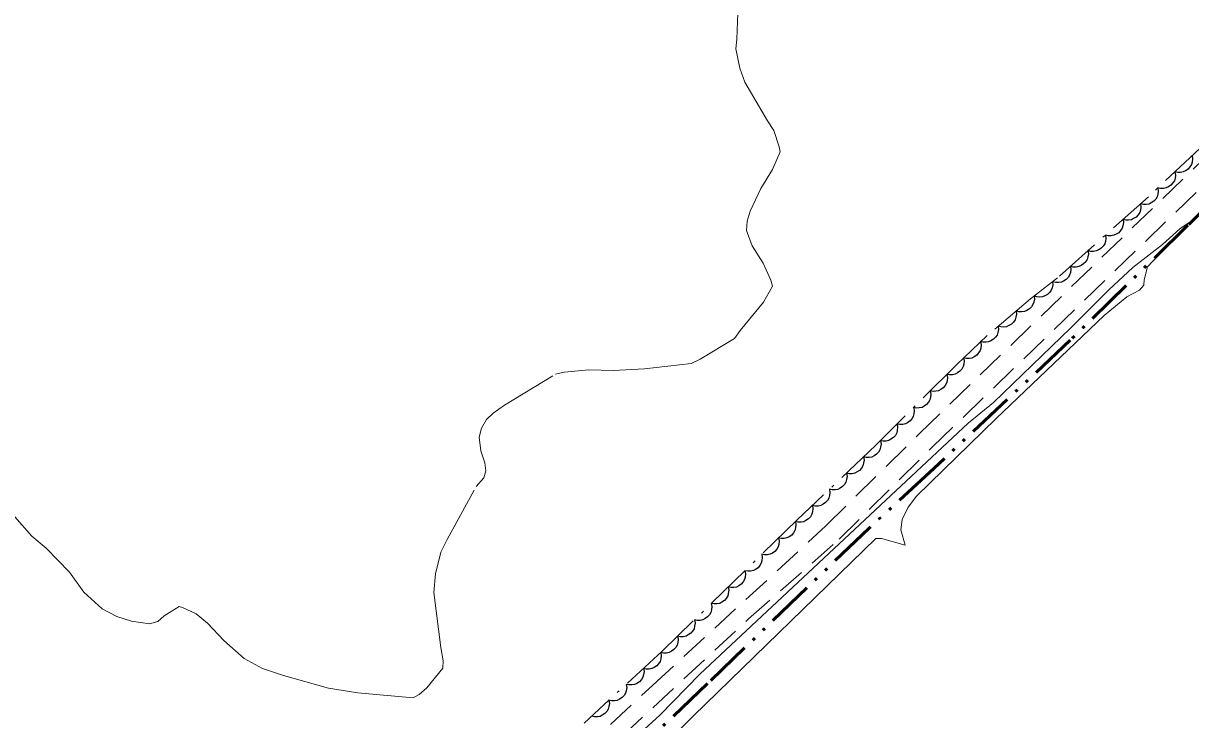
# Model space of a CAD drawing. Extents: x 386081 to 389416, y 5130568 to 5134082.
# Drawn here: x 387738.2 to 387887.4, y 5131674.3 to 5131763.3 of the extents above; entities that cross this region are included whole.
import ezdxf

# ---------------------------------------------------------------- set-up
doc = ezdxf.new("R2010")
doc.units = 0
doc.header["$LTSCALE"] = 1.2
for name, pattern in [('DASH_DOUBLE_DOT', [9.2, 5, -1.2, 0.3, -1.2, 0.3, -1.2]), ('DOT_DASHED', [7.7, 5, -1.2, 0.3, -1.2]), ('LONG_DASHED', [7.5, 6, -1.5]), ('MEDIUM_DASHED', [4.5, 3, -1.5])]:
    doc.linetypes.add(name, pattern=pattern)
for name, color, linetype, lineweight in [('19', 7, 'Continuous', 13), ('2', 7, 'Continuous', 13), ('4', 7, 'DASH_DOUBLE_DOT', 53), ('44', 7, 'Continuous', 25)]:
    doc.layers.add(name, color=color, linetype=linetype, lineweight=lineweight)

msp = doc.modelspace()

# ---------------------------------------------------------------- linework, layer by layer
at = {"layer": '19', "linetype": 'MEDIUM_DASHED'}
for points in [[(387734.65, 5131601.63), (387738.66, 5131605.55), (387743.41, 5131610.5), (387750.42, 5131617.62), (387758.24, 5131625.4), (387776.47, 5131643.86), (387784.13, 5131650.96), (387789.84, 5131655.94), (387792.89, 5131658.2), (387799.26, 5131661.83), (387802.11, 5131663.66), (387806.2, 5131666.98), (387809.33, 5131670.03), (387818.67, 5131678.71), (387840.8, 5131699.08), (387852.77, 5131710.9), (387889.04, 5131745.94)], [(387735.96, 5131599.98), (387740.15, 5131604.08), (387744.92, 5131609.04), (387751.91, 5131616.13), (387759.73, 5131623.92), (387777.93, 5131642.34), (387785.53, 5131649.4), (387791.15, 5131654.3), (387794.03, 5131656.43), (387800.35, 5131660.04), (387803.34, 5131661.96), (387807.59, 5131665.41), (387810.78, 5131668.5), (387830.93, 5131687.19), (387842.49, 5131697.38), (387854.44, 5131709.18), (387890.7, 5131744.21)]]:
    msp.add_lwpolyline(points, dxfattribs=at)
at = {"layer": '2', "linetype": 'LONG_DASHED'}
msp.add_lwpolyline([(387737.16, 5131700.26), (387739.32, 5131697.78), (387741.15, 5131696.22), (387744.13, 5131693.16), (387745.99, 5131690.63), (387748.3, 5131688.46), (387750.19, 5131687.49), (387752.06, 5131686.91), (387754.37, 5131686.58), (387755.45, 5131686.88), (387756.24, 5131687.58), (387758.14, 5131688.79), (387758.58, 5131688.67), (387760.32, 5131687.84), (387761.77, 5131686.63), (387763.86, 5131684.43), (387766.45, 5131682.15), (387768.8, 5131680.84), (387771.47, 5131679.95), (387777.23, 5131678.34), (387781, 5131677.74), (387788.07, 5131677.09), (387788.84, 5131677.51), (387789.82, 5131678.4), (387791.86, 5131680.91), (387791.89, 5131681.84), (387791.58, 5131683.54), (387790.7, 5131690.55), (387790.93, 5131692.96), (387791.6, 5131695.73), (387792.39, 5131697.34), (387796.09, 5131704.11), (387797.1, 5131705.22), (387797.33, 5131706.13), (387797.23, 5131707.15), (387796.7, 5131708.69), (387796.48, 5131710.43), (387796.79, 5131711.59), (387797.42, 5131712.66), (387798.27, 5131713.51), (387799.74, 5131714.51), (387806.26, 5131718.48), (387807.37, 5131718.73), (387810.49, 5131719.01), (387813.62, 5131718.95), (387817.62, 5131719.16), (387823.6, 5131719.84), (387824.74, 5131720.38), (387829.14, 5131723.04), (387829.83, 5131724.05), (387832.81, 5131727.67), (387833.96, 5131729.71), (387833.76, 5131730.5), (387832.77, 5131732.67), (387831.36, 5131734.88), (387830.67, 5131736.84), (387830.74, 5131738.01), (387831.14, 5131739.3), (387832.48, 5131742.21), (387833.98, 5131744.63), (387834.95, 5131746.88), (387834.84, 5131747.54), (387834.16, 5131749.62), (387833.35, 5131750.86), (387830.46, 5131755.79), (387829.81, 5131757.57), (387829.28, 5131760.04), (387829.41, 5131761.29), (387829.58, 5131765.74)], dxfattribs=at)
at = {"layer": '2'}
msp.add_lwpolyline([(387818.81, 5131669.75), (387823.9, 5131674.8), (387847.17, 5131697.46), (387847.91, 5131697.47), (387850.93, 5131696.61), (387850.4, 5131698.59), (387850.53, 5131699.88), (387851.33, 5131701.48), (387852.38, 5131702.88), (387862.55, 5131712.82), (387876.38, 5131725.99), (387879.27, 5131728.36), (387880.86, 5131729.2), (387881.43, 5131729.87), (387881.47, 5131730.55), (387881.91, 5131732.19), (387887.22, 5131737.88), (387886.03, 5131737.04), (387883.82, 5131735.05), (387880.02, 5131732.09), (387876.95, 5131729.26), (387872.11, 5131724.38), (387862.2, 5131714.86), (387858.97, 5131712.2), (387824.7, 5131680.11), (387819.57, 5131674.87), (387815.65, 5131671.3)], dxfattribs=at)
at = {"layer": '4'}
msp.add_lwpolyline([(387899.3, 5131749.59), (387887.07, 5131737.5), (387872.02, 5131722.82), (387854.61, 5131706.42), (387846.32, 5131698.8), (387825.66, 5131678.92), (387810.45, 5131664.42), (387804.72, 5131659.09), (387802.21, 5131657.01), (387795.17, 5131651.78), (387791.12, 5131647.67), (387778.45, 5131634.05), (387771.45, 5131627.23), (387765.53, 5131621.78), (387758.91, 5131615.9), (387753.79, 5131610.54), (387751.35, 5131607.55), (387747.99, 5131600.76)], dxfattribs=at)
at = {"layer": '44', "linetype": 'DOT_DASHED', "lineweight": 13}
msp.add_lwpolyline([(387895.33, 5131753.66), (387882.02, 5131741.16), (387870.42, 5131730.8), (387866.96, 5131728.12), (387861.41, 5131723.42), (387857.48, 5131719.67), (387847.2, 5131709.4), (387837.1, 5131699.82), (387819.87, 5131683.05), (387809.91, 5131673.88)], dxfattribs=at)
at = {"layer": '44'}
for points in [[(387887.59, 5131746.39), (387887.66, 5131745.98), (387887.6, 5131745.58), (387887.51, 5131745.26), (387887.33, 5131744.96), (387887.08, 5131744.68), (387886.76, 5131744.47), (387886.47, 5131744.32), (387886.13, 5131744.26), (387885.76, 5131744.26), (387885.4, 5131744.34)], [(387885.4, 5131744.34), (387885.47, 5131743.93), (387885.42, 5131743.52), (387885.33, 5131743.2), (387885.14, 5131742.91), (387884.89, 5131742.63), (387884.58, 5131742.42), (387884.29, 5131742.27), (387883.94, 5131742.21), (387883.57, 5131742.21), (387883.22, 5131742.28)], [(387883.22, 5131742.28), (387883.28, 5131741.87), (387883.23, 5131741.47), (387883.14, 5131741.15), (387882.95, 5131740.85), (387882.71, 5131740.58), (387882.39, 5131740.36), (387882.1, 5131740.21), (387881.75, 5131740.15), (387881.38, 5131740.15), (387881.03, 5131740.23)], [(387881.01, 5131740.26), (387881.06, 5131739.84), (387881, 5131739.44), (387880.9, 5131739.12), (387880.71, 5131738.83), (387880.46, 5131738.56), (387880.13, 5131738.36), (387879.84, 5131738.21), (387879.49, 5131738.16), (387879.12, 5131738.17), (387878.77, 5131738.26)], [(387878.77, 5131738.26), (387878.83, 5131737.84), (387878.76, 5131737.44), (387878.66, 5131737.13), (387878.47, 5131736.83), (387878.22, 5131736.56), (387877.89, 5131736.36), (387877.6, 5131736.22), (387877.25, 5131736.16), (387876.88, 5131736.17), (387876.53, 5131736.26)], [(387876.53, 5131736.26), (387876.59, 5131735.84), (387876.52, 5131735.44), (387876.43, 5131735.13), (387876.23, 5131734.83), (387875.98, 5131734.56), (387875.66, 5131734.36), (387875.36, 5131734.22), (387875.01, 5131734.17), (387874.64, 5131734.17), (387874.29, 5131734.26)], [(387874.29, 5131734.26), (387874.35, 5131733.85), (387874.29, 5131733.45), (387874.19, 5131733.13), (387874, 5131732.84), (387873.74, 5131732.57), (387873.42, 5131732.36), (387873.13, 5131732.22), (387872.78, 5131732.17), (387872.41, 5131732.17), (387872.06, 5131732.26)], [(387872.06, 5131732.26), (387872.11, 5131731.85), (387872.05, 5131731.45), (387871.95, 5131731.13), (387871.76, 5131730.84), (387871.51, 5131730.57), (387871.18, 5131730.36), (387870.89, 5131730.22), (387870.54, 5131730.17), (387870.17, 5131730.18), (387869.82, 5131730.26)], [(387869.78, 5131730.31), (387869.81, 5131729.89), (387869.72, 5131729.49), (387869.6, 5131729.19), (387869.39, 5131728.91), (387869.11, 5131728.66), (387868.78, 5131728.47), (387868.47, 5131728.35), (387868.12, 5131728.33), (387867.75, 5131728.36), (387867.41, 5131728.47)], [(387867.4, 5131728.49), (387867.44, 5131728.07), (387867.37, 5131727.67), (387867.26, 5131727.36), (387867.06, 5131727.07), (387866.8, 5131726.81), (387866.47, 5131726.61), (387866.17, 5131726.48), (387865.82, 5131726.44), (387865.45, 5131726.45), (387865.11, 5131726.55)], [(387865.11, 5131726.55), (387865.15, 5131726.14), (387865.08, 5131725.74), (387864.97, 5131725.42), (387864.77, 5131725.13), (387864.51, 5131724.87), (387864.18, 5131724.68), (387863.88, 5131724.54), (387863.53, 5131724.5), (387863.16, 5131724.52), (387862.82, 5131724.61)], [(387862.82, 5131724.61), (387862.86, 5131724.2), (387862.79, 5131723.8), (387862.68, 5131723.48), (387862.48, 5131723.2), (387862.22, 5131722.93), (387861.89, 5131722.74), (387861.59, 5131722.6), (387861.25, 5131722.56), (387860.87, 5131722.58), (387860.53, 5131722.67)], [(387860.57, 5131722.62), (387860.64, 5131722.21), (387860.59, 5131721.81), (387860.51, 5131721.49), (387860.32, 5131721.19), (387860.08, 5131720.91), (387859.76, 5131720.7), (387859.47, 5131720.54), (387859.13, 5131720.48), (387858.76, 5131720.48), (387858.4, 5131720.55)], [(387858.38, 5131720.57), (387858.46, 5131720.16), (387858.42, 5131719.76), (387858.34, 5131719.44), (387858.16, 5131719.13), (387857.93, 5131718.85), (387857.61, 5131718.63), (387857.33, 5131718.47), (387856.98, 5131718.4), (387856.61, 5131718.38), (387856.26, 5131718.45)], [(387856.26, 5131718.45), (387856.34, 5131718.04), (387856.3, 5131717.64), (387856.22, 5131717.32), (387856.04, 5131717.01), (387855.8, 5131716.73), (387855.49, 5131716.51), (387855.21, 5131716.35), (387854.86, 5131716.28), (387854.49, 5131716.26), (387854.14, 5131716.33)], [(387854.14, 5131716.33), (387854.22, 5131715.92), (387854.17, 5131715.52), (387854.1, 5131715.2), (387853.92, 5131714.89), (387853.68, 5131714.61), (387853.37, 5131714.39), (387853.09, 5131714.23), (387852.74, 5131714.16), (387852.37, 5131714.14), (387852.02, 5131714.21)], [(387852.02, 5131714.21), (387852.09, 5131713.8), (387852.05, 5131713.4), (387851.97, 5131713.08), (387851.8, 5131712.77), (387851.56, 5131712.49), (387851.25, 5131712.27), (387850.96, 5131712.11), (387850.62, 5131712.04), (387850.25, 5131712.02), (387849.89, 5131712.09)], [(387849.89, 5131712.09), (387849.97, 5131711.68), (387849.93, 5131711.28), (387849.85, 5131710.96), (387849.68, 5131710.65), (387849.44, 5131710.37), (387849.12, 5131710.15), (387848.84, 5131709.99), (387848.5, 5131709.92), (387848.12, 5131709.9), (387847.77, 5131709.97)], [(387847.79, 5131709.96), (387847.85, 5131709.54), (387847.8, 5131709.14), (387847.71, 5131708.82), (387847.53, 5131708.52), (387847.29, 5131708.25), (387846.97, 5131708.03), (387846.68, 5131707.88), (387846.33, 5131707.82), (387845.96, 5131707.81), (387845.61, 5131707.89)], [(387845.61, 5131707.89), (387845.68, 5131707.48), (387845.62, 5131707.08), (387845.54, 5131706.76), (387845.35, 5131706.46), (387845.11, 5131706.18), (387844.79, 5131705.97), (387844.5, 5131705.82), (387844.16, 5131705.75), (387843.78, 5131705.75), (387843.43, 5131705.83)], [(387843.43, 5131705.83), (387843.5, 5131705.41), (387843.45, 5131705.01), (387843.36, 5131704.69), (387843.18, 5131704.39), (387842.93, 5131704.12), (387842.61, 5131703.9), (387842.33, 5131703.75), (387841.98, 5131703.69), (387841.61, 5131703.68), (387841.26, 5131703.76)], [(387841.26, 5131703.76), (387841.32, 5131703.35), (387841.27, 5131702.95), (387841.19, 5131702.63), (387841, 5131702.33), (387840.76, 5131702.05), (387840.44, 5131701.84), (387840.15, 5131701.69), (387839.8, 5131701.62), (387839.43, 5131701.62), (387839.08, 5131701.7)], [(387839.08, 5131701.7), (387839.15, 5131701.29), (387839.09, 5131700.88), (387839.01, 5131700.56), (387838.82, 5131700.26), (387838.58, 5131699.99), (387838.26, 5131699.77), (387837.97, 5131699.62), (387837.63, 5131699.56), (387837.25, 5131699.56), (387836.9, 5131699.63)], [(387836.91, 5131699.63), (387836.98, 5131699.22), (387836.93, 5131698.82), (387836.85, 5131698.5), (387836.67, 5131698.19), (387836.43, 5131697.91), (387836.11, 5131697.7), (387835.82, 5131697.54), (387835.48, 5131697.47), (387835.11, 5131697.47), (387834.76, 5131697.54)], [(387834.76, 5131697.54), (387834.83, 5131697.13), (387834.78, 5131696.72), (387834.7, 5131696.4), (387834.52, 5131696.1), (387834.28, 5131695.82), (387833.96, 5131695.6), (387833.67, 5131695.45), (387833.33, 5131695.38), (387832.96, 5131695.37), (387832.61, 5131695.45)], [(387832.61, 5131695.45), (387832.68, 5131695.03), (387832.63, 5131694.63), (387832.55, 5131694.31), (387832.37, 5131694.01), (387832.13, 5131693.73), (387831.81, 5131693.51), (387831.53, 5131693.36), (387831.18, 5131693.29), (387830.81, 5131693.28), (387830.46, 5131693.35)], [(387830.46, 5131693.35), (387830.53, 5131692.94), (387830.48, 5131692.54), (387830.4, 5131692.22), (387830.22, 5131691.92), (387829.98, 5131691.64), (387829.66, 5131691.42), (387829.38, 5131691.26), (387829.03, 5131691.2), (387828.66, 5131691.19), (387828.31, 5131691.26)], [(387828.31, 5131691.26), (387828.38, 5131690.85), (387828.33, 5131690.45), (387828.25, 5131690.13), (387828.07, 5131689.82), (387827.83, 5131689.54), (387827.51, 5131689.33), (387827.23, 5131689.17), (387826.88, 5131689.1), (387826.51, 5131689.1), (387826.16, 5131689.17)], [(387826.16, 5131689.17), (387826.23, 5131688.76), (387826.18, 5131688.35), (387826.1, 5131688.03), (387825.92, 5131687.73), (387825.68, 5131687.45), (387825.36, 5131687.23), (387825.08, 5131687.08), (387824.73, 5131687.01), (387824.36, 5131687), (387824.01, 5131687.08)], [(387824.01, 5131687.08), (387824.08, 5131686.66), (387824.03, 5131686.26), (387823.95, 5131685.94), (387823.77, 5131685.64), (387823.53, 5131685.36), (387823.21, 5131685.14), (387822.93, 5131684.99), (387822.58, 5131684.92), (387822.21, 5131684.91), (387821.86, 5131684.98)], [(387821.86, 5131684.98), (387821.93, 5131684.57), (387821.88, 5131684.17), (387821.8, 5131683.85), (387821.62, 5131683.55), (387821.38, 5131683.27), (387821.06, 5131683.05), (387820.78, 5131682.89), (387820.43, 5131682.83), (387820.06, 5131682.82), (387819.71, 5131682.89)], [(387819.7, 5131682.9), (387819.76, 5131682.48), (387819.71, 5131682.08), (387819.61, 5131681.76), (387819.43, 5131681.47), (387819.18, 5131681.19), (387818.85, 5131680.98), (387818.56, 5131680.84), (387818.22, 5131680.78), (387817.85, 5131680.78), (387817.5, 5131680.86)], [(387817.5, 5131680.86), (387817.56, 5131680.45), (387817.5, 5131680.05), (387817.41, 5131679.73), (387817.22, 5131679.43), (387816.97, 5131679.16), (387816.65, 5131678.95), (387816.36, 5131678.8), (387816.01, 5131678.75), (387815.64, 5131678.75), (387815.29, 5131678.83)], [(387815.29, 5131678.83), (387815.35, 5131678.42), (387815.29, 5131678.02), (387815.2, 5131677.7), (387815.01, 5131677.4), (387814.76, 5131677.13), (387814.44, 5131676.92), (387814.15, 5131676.77), (387813.8, 5131676.72), (387813.43, 5131676.72), (387813.08, 5131676.8)], [(387813.08, 5131676.8), (387813.14, 5131676.39), (387813.08, 5131675.98), (387812.99, 5131675.67), (387812.8, 5131675.37), (387812.56, 5131675.1), (387812.23, 5131674.89), (387811.94, 5131674.74), (387811.6, 5131674.68), (387811.22, 5131674.69), (387810.87, 5131674.77)]]:
    msp.add_lwpolyline(points, dxfattribs=at)

doc.saveas('drawing.dxf')
